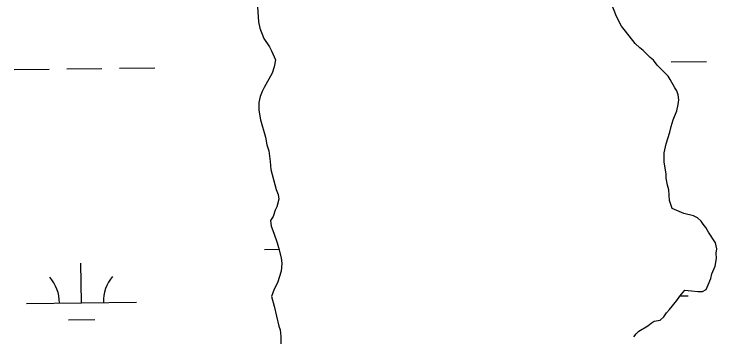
# Model space of a CAD drawing. Extents: x 3683613 to 3738215, y 469626 to 495384.
# Drawn here: x 3718137 to 3718776, y 476552 to 476845 of the extents above; entities that cross this region are included whole.
import ezdxf

# ---------------------------------------------------------------- set-up
doc = ezdxf.new("R2010")
doc.units = 0
doc.layers.add('V-TOPO-SHOR', color=7, linetype='Continuous')
doc.layers.add('V-WETL-SWMP', color=7, linetype='Continuous')

msp = doc.modelspace()

# ---------------------------------------------------------------- linework, layer by layer
at = {"layer": 'V-TOPO-SHOR'}
for p, q in [((3718357.84, 476856.26), (3718359.11, 476838.1)), ((3718684.79, 476842.91), (3718679.44, 476856.93)), ((3718689.53, 476834.15), (3718684.79, 476842.91)), ((3718359.11, 476838.1), (3718360.32, 476832.25)), ((3718693.07, 476829.48), (3718689.53, 476834.15)), ((3718360.32, 476832.25), (3718363.89, 476822.9)), ((3718701.92, 476818.4), (3718693.07, 476829.48)), ((3718363.89, 476822.9), (3718369.2, 476815.31)), ((3718369.2, 476815.31), (3718370.98, 476811.81)), ((3718706.04, 476814.32), (3718701.92, 476818.4)), ((3718708.99, 476812), (3718706.04, 476814.32)), ((3718370.98, 476811.81), (3718374.54, 476803.63)), ((3718715.47, 476805.59), (3718708.99, 476812)), ((3718374.54, 476803.63), (3718373.41, 476797.18)), ((3718718.41, 476803.26), (3718715.47, 476805.59)), ((3718721.95, 476798.6), (3718718.41, 476803.26)), ((3718373.41, 476797.18), (3718371.68, 476791.31)), ((3718731.97, 476788.7), (3718721.95, 476798.6)), ((3718371.68, 476791.31), (3718364.14, 476778.38)), ((3718733.74, 476785.78), (3718731.97, 476788.7)), ((3718737.89, 476778.19), (3718733.74, 476785.78)), ((3718364.14, 476778.38), (3718362.4, 476774.85)), ((3718739.66, 476775.27), (3718737.89, 476778.19)), ((3718740.85, 476771.76), (3718739.66, 476775.27)), ((3718360.67, 476770.16), (3718359.53, 476764.88)), ((3718362.4, 476774.85), (3718360.67, 476770.16)), ((3718741.46, 476767.08), (3718740.85, 476771.76)), ((3718359.53, 476764.88), (3718359.57, 476757.85)), ((3718739.76, 476757.11), (3718740.9, 476762.97)), ((3718740.9, 476762.97), (3718741.46, 476767.08)), ((3718359.57, 476757.85), (3718360.8, 476749.07)), ((3718736.3, 476748.89), (3718739.76, 476757.11)), ((3718360.8, 476749.07), (3718365.57, 476733.28)), ((3718734.57, 476743.02), (3718736.3, 476748.89)), ((3718729.98, 476727.18), (3718733.43, 476737.74)), ((3718733.43, 476737.74), (3718734.57, 476743.02)), ((3718365.57, 476733.28), (3718366.78, 476726.26)), ((3718366.78, 476726.26), (3718368.57, 476721)), ((3718728.27, 476718.97), (3718729.98, 476727.18)), ((3718368.57, 476721), (3718369.8, 476711.04)), ((3718728.31, 476710.76), (3718728.27, 476718.97)), ((3718369.8, 476711.04), (3718370.43, 476704.02)), ((3718730.14, 476699.64), (3718728.31, 476710.76)), ((3718370.43, 476704.02), (3718375.22, 476685.89)), ((3718730.16, 476696.13), (3718730.14, 476699.64)), ((3718731.37, 476689.69), (3718730.16, 476696.13)), ((3718375.22, 476685.89), (3718377, 476681.21)), ((3718732.56, 476685.6), (3718731.37, 476689.69)), ((3718377, 476681.21), (3718377.61, 476677.11)), ((3718733.2, 476675.64), (3718732.56, 476685.6)), ((3718377.61, 476677.11), (3718375.89, 476670.07)), ((3718735.59, 476668.63), (3718733.2, 476675.64)), ((3718374.15, 476667.13), (3718372.43, 476661.27)), ((3718375.89, 476670.07), (3718374.15, 476667.13)), ((3718746.16, 476664), (3718735.59, 476668.63)), ((3718372.43, 476661.27), (3718370.11, 476657.74)), ((3718754.96, 476661.71), (3718746.16, 476664)), ((3718758.48, 476659.97), (3718754.96, 476661.71)), ((3718370.11, 476657.74), (3718370.72, 476652.47)), ((3718762.01, 476657.06), (3718758.48, 476659.97)), ((3718763.79, 476654.15), (3718762.01, 476657.06)), ((3718766.15, 476651.23), (3718763.79, 476654.15)), ((3718370.72, 476652.47), (3718373.1, 476646.04)), ((3718768.52, 476647.14), (3718766.15, 476651.23)), ((3718373.1, 476646.04), (3718376.08, 476637.27)), ((3718775.02, 476637.22), (3718768.52, 476647.14)), ((3718376.08, 476637.27), (3718377.28, 476633.18)), ((3718776.22, 476631.96), (3718775.02, 476637.22)), ((3718377.28, 476633.18), (3718379.68, 476623.82)), ((3718775.66, 476627.85), (3718776.22, 476631.96)), ((3718379.68, 476623.82), (3718380.29, 476618.55)), ((3718774.55, 476616.13), (3718775.68, 476623.17)), ((3718775.68, 476623.17), (3718775.66, 476627.85)), ((3718380.29, 476618.55), (3718379.75, 476611.51)), ((3718771.66, 476609.08), (3718774.55, 476616.13)), ((3718379.75, 476611.51), (3718376.29, 476600.95)), ((3718770.52, 476604.98), (3718771.66, 476609.08)), ((3718768.21, 476599.1), (3718770.52, 476604.98)), ((3718376.29, 476600.95), (3718373.4, 476595.08)), ((3718766.47, 476594.99), (3718768.21, 476599.1)), ((3718373.4, 476595.08), (3718371.09, 476588.62)), ((3718742.49, 476589), (3718747.15, 476594.3)), ((3718747.15, 476594.3), (3718753.01, 476593.75)), ((3718753.01, 476593.75), (3718758.87, 476593.19)), ((3718758.87, 476593.19), (3718762.97, 476593.22)), ((3718762.97, 476593.22), (3718766.47, 476594.99)), ((3718371.09, 476588.62), (3718373.48, 476579.85)), ((3718733.19, 476576.64), (3718739.58, 476584.88)), ((3718739.58, 476584.88), (3718742.49, 476589)), ((3718373.48, 476579.85), (3718377.69, 476561.71)), ((3718727.95, 476570.17), (3718730.28, 476573.7)), ((3718730.28, 476573.7), (3718733.19, 476576.64)), ((3718713.35, 476561.88), (3718716.27, 476564.24)), ((3718716.27, 476564.24), (3718719.19, 476566.02)), ((3718719.19, 476566.02), (3718724.45, 476567.22)), ((3718724.45, 476567.22), (3718727.95, 476570.17)), ((3718377.69, 476561.71), (3718378.88, 476558.2)), ((3718378.88, 476558.2), (3718379.5, 476552.35)), ((3718705.18, 476557.15), (3718713.35, 476561.88)), ((3718379.5, 476552.35), (3718379.59, 476537.7)), ((3718700.52, 476551.85), (3718702.85, 476554.79)), ((3718702.85, 476554.79), (3718705.18, 476557.15))]:
    msp.add_line(p, q, dxfattribs=at)
at = {"layer": 'V-WETL-SWMP'}
for p, q in [((3718357.84, 476856.26), (3718359.11, 476838.1)), ((3718684.79, 476842.91), (3718679.44, 476856.93)), ((3718689.53, 476834.15), (3718684.79, 476842.91)), ((3718359.11, 476838.1), (3718360.32, 476832.25)), ((3718693.07, 476829.48), (3718689.53, 476834.15)), ((3718360.32, 476832.25), (3718363.89, 476822.9)), ((3718701.92, 476818.4), (3718693.07, 476829.48)), ((3718363.89, 476822.9), (3718369.2, 476815.31)), ((3718369.2, 476815.31), (3718370.98, 476811.81)), ((3718706.04, 476814.32), (3718701.92, 476818.4)), ((3718708.99, 476812), (3718706.04, 476814.32)), ((3718370.98, 476811.81), (3718374.54, 476803.63)), ((3718715.47, 476805.59), (3718708.99, 476812)), ((3718374.54, 476803.63), (3718373.41, 476797.18)), ((3718718.41, 476803.26), (3718715.47, 476805.59)), ((3718721.95, 476798.6), (3718718.41, 476803.26)), ((3718734.6, 476801.76), (3718766.6, 476802.14)), ((3718136.73, 476794.81), (3718168.73, 476795.18)), ((3718184.73, 476795.37), (3718216.73, 476795.74)), ((3718232.73, 476795.92), (3718264.72, 476796.3)), ((3718373.41, 476797.18), (3718371.68, 476791.31)), ((3718731.97, 476788.7), (3718721.95, 476798.6)), ((3718371.68, 476791.31), (3718364.14, 476778.38)), ((3718733.74, 476785.78), (3718731.97, 476788.7)), ((3718737.89, 476778.19), (3718733.74, 476785.78)), ((3718364.14, 476778.38), (3718362.4, 476774.85)), ((3718739.66, 476775.27), (3718737.89, 476778.19)), ((3718740.85, 476771.76), (3718739.66, 476775.27)), ((3718360.67, 476770.16), (3718359.53, 476764.88)), ((3718362.4, 476774.85), (3718360.67, 476770.16)), ((3718741.46, 476767.08), (3718740.85, 476771.76)), ((3718359.53, 476764.88), (3718359.57, 476757.85)), ((3718739.76, 476757.11), (3718740.9, 476762.97)), ((3718740.9, 476762.97), (3718741.46, 476767.08)), ((3718359.57, 476757.85), (3718360.8, 476749.07)), ((3718736.3, 476748.89), (3718739.76, 476757.11)), ((3718360.8, 476749.07), (3718365.57, 476733.28)), ((3718734.57, 476743.02), (3718736.3, 476748.89)), ((3718729.98, 476727.18), (3718733.43, 476737.74)), ((3718733.43, 476737.74), (3718734.57, 476743.02)), ((3718365.57, 476733.28), (3718366.78, 476726.26)), ((3718366.78, 476726.26), (3718368.57, 476721)), ((3718728.27, 476718.97), (3718729.98, 476727.18)), ((3718368.57, 476721), (3718369.8, 476711.04)), ((3718728.31, 476710.76), (3718728.27, 476718.97)), ((3718369.8, 476711.04), (3718370.43, 476704.02)), ((3718730.14, 476699.64), (3718728.31, 476710.76)), ((3718370.43, 476704.02), (3718375.22, 476685.89)), ((3718730.16, 476696.13), (3718730.14, 476699.64)), ((3718731.37, 476689.69), (3718730.16, 476696.13)), ((3718375.22, 476685.89), (3718377, 476681.21)), ((3718732.56, 476685.6), (3718731.37, 476689.69)), ((3718377, 476681.21), (3718377.61, 476677.11)), ((3718733.2, 476675.64), (3718732.56, 476685.6)), ((3718377.61, 476677.11), (3718375.89, 476670.07)), ((3718735.59, 476668.63), (3718733.2, 476675.64)), ((3718374.15, 476667.13), (3718372.43, 476661.27)), ((3718375.89, 476670.07), (3718374.15, 476667.13)), ((3718746.16, 476664), (3718735.59, 476668.63)), ((3718372.43, 476661.27), (3718370.11, 476657.74)), ((3718754.96, 476661.71), (3718746.16, 476664)), ((3718758.48, 476659.97), (3718754.96, 476661.71)), ((3718370.11, 476657.74), (3718370.72, 476652.47)), ((3718762.01, 476657.06), (3718758.48, 476659.97)), ((3718763.79, 476654.15), (3718762.01, 476657.06)), ((3718766.15, 476651.23), (3718763.79, 476654.15)), ((3718370.72, 476652.47), (3718373.1, 476646.04)), ((3718768.52, 476647.14), (3718766.15, 476651.23)), ((3718373.1, 476646.04), (3718376.08, 476637.27)), ((3718775.02, 476637.22), (3718768.52, 476647.14)), ((3718376.08, 476637.27), (3718377.28, 476633.18)), ((3718776.22, 476631.96), (3718775.02, 476637.22)), ((3718364.56, 476631.27), (3718377.73, 476631.43)), ((3718377.28, 476633.18), (3718379.68, 476623.82)), ((3718775.66, 476627.85), (3718776.22, 476631.96)), ((3718379.68, 476623.82), (3718380.29, 476618.55)), ((3718774.55, 476616.13), (3718775.68, 476623.17)), ((3718775.68, 476623.17), (3718775.66, 476627.85)), ((3718198.05, 476582.9), (3718197.63, 476618.9)), ((3718380.29, 476618.55), (3718379.75, 476611.51)), ((3718771.66, 476609.08), (3718774.55, 476616.13)), ((3718379.75, 476611.51), (3718376.29, 476600.95)), ((3718770.52, 476604.98), (3718771.66, 476609.08)), ((3718768.21, 476599.1), (3718770.52, 476604.98)), ((3718376.29, 476600.95), (3718373.4, 476595.08)), ((3718766.47, 476594.99), (3718768.21, 476599.1)), ((3718373.4, 476595.08), (3718371.09, 476588.62)), ((3718742.49, 476589), (3718747.15, 476594.3)), ((3718747.15, 476594.3), (3718753.01, 476593.75)), ((3718753.01, 476593.75), (3718758.87, 476593.19)), ((3718758.87, 476593.19), (3718762.97, 476593.22)), ((3718762.97, 476593.22), (3718766.47, 476594.99)), ((3718148.05, 476582.32), (3718248.04, 476583.48)), ((3718371.09, 476588.62), (3718373.48, 476579.85)), ((3718733.19, 476576.64), (3718739.58, 476584.88)), ((3718739.58, 476584.88), (3718742.49, 476589)), ((3718742.7, 476589.24), (3718749.92, 476589.32)), ((3718373.48, 476579.85), (3718377.69, 476561.71)), ((3718727.95, 476570.17), (3718730.28, 476573.7)), ((3718730.28, 476573.7), (3718733.19, 476576.64)), ((3718186.23, 476567.33), (3718210.23, 476567.61)), ((3718713.35, 476561.88), (3718716.27, 476564.24)), ((3718716.27, 476564.24), (3718719.19, 476566.02)), ((3718719.19, 476566.02), (3718724.45, 476567.22)), ((3718724.45, 476567.22), (3718727.95, 476570.17)), ((3718377.69, 476561.71), (3718378.88, 476558.2)), ((3718378.88, 476558.2), (3718379.5, 476552.35)), ((3718705.18, 476557.15), (3718713.35, 476561.88)), ((3718379.5, 476552.35), (3718379.59, 476537.7)), ((3718700.52, 476551.85), (3718702.85, 476554.79)), ((3718702.85, 476554.79), (3718705.18, 476557.15))]:
    msp.add_line(p, q, dxfattribs=at)
for centre, start, end in [((3718142.8, 476582.73), 359.89486, 41.43852), ((3718253.28, 476584.02), 139.89486, 181.43852)]:
    msp.add_arc(centre, 35.25, start, end, dxfattribs=at)

doc.saveas('drawing.dxf')
